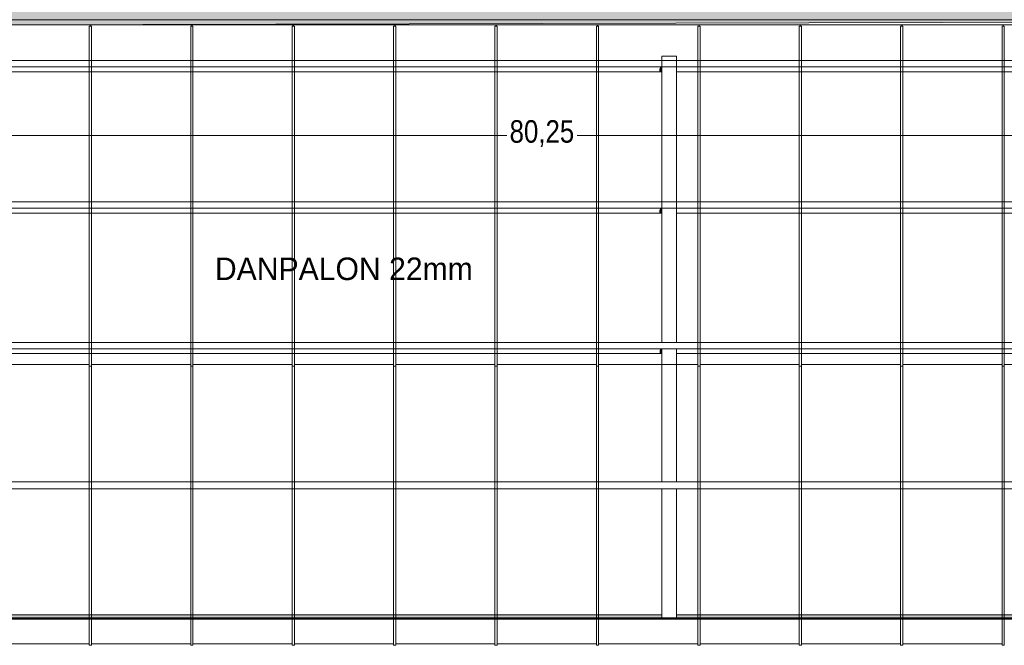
# Model space of a CAD drawing. Header units: millimetres. Extents: x 52659 to 1698020, y -10054 to 104697.
# Tile 294 of 363: x 302963 to 311700, y 20677 to 26229. Entities that reach past the tile are written whole.
import ezdxf

# ---------------------------------------------------------------- set-up
doc = ezdxf.new("R2010")
doc.units = ezdxf.units.MM
doc.header["$MEASUREMENT"] = 0
for name, color, linetype in [('02-06 Poutre.Construction', 7, 'Continuous'), ('05-02 Cotation 200ème 100ème.Cotations', 7, 'Continuous'), ('06-02 Texte 200ème 100ème.Texte', 7, 'Continuous'), ('08-01 hachures', 7, 'Continuous'), ('A-ROOF-____-OTLN.Modèle IFC', 7, 'Continuous'), ('S-BEAM-____-OTLN.Modèle IFC', 7, 'Continuous')]:
    doc.layers.add(name, color=color, linetype=linetype)
doc.styles.add('STYLE_GENERE_2', font='txt')
doc.styles.add('STYLE_GENERE_3', font='ARIALN.TTF')
doc.dimstyles.new('STYLE_GENERE__5', dxfattribs={"dimtxt": 200, "dimasz": 95, "dimexe": 0.18, "dimexo": 100, "dimgap": 0, "dimtad": 0, "dimtih": 1, "dimtoh": 1, "dimlfac": 0.001, "dimzin": 0, "dimdsep": 46, "dimtxsty": 'STYLE_GENERE_3', "dimblk": 'ARROWHEAD_6', "dimblk1": 'ARROWHEAD_6', "dimblk2": 'ARROWHEAD_6', "dimcen": 0.09, "dimclrd": 7, "dimclre": 7, "dimclrt": 7, "dimazin": 0, "dimtfac": 1, "dimtdec": 4, "dimtmove": 0, "dimatfit": 3, "dimfxl": 1, "dimtolj": 1, "dimtzin": 0, "dimarcsym": 0})

# ---------------------------------------------------------------- blocks, each defined once
blk = doc.blocks.new('*D844', base_point=(261781.6, 40089))
at = {"layer": '05-02 Cotation 200ème 100ème.Cotations', "color": 7, "linetype": 'Continuous', "lineweight": 13, "transparency": 16777216}
for p, q in [((267471.6, 25106.5), (267471.6, 25294)), ((347724.3, 25106.5), (347724.3, 25294)), ((267471.6, 25200.2), (307285.1, 25200.2)), ((307910.8, 25200.2), (347724.3, 25200.2)), ((347724.3, 25200.2), (347799.3, 25200.2))]:
    blk.add_line(p, q, dxfattribs=at)
at = {"layer": '05-02 Cotation 200ème 100ème.Cotations', "color": 7, "linetype": 'Continuous', "lineweight": 25, "transparency": 16777216}
for p, q in [((267521.6, 25250.2), (267421.6, 25150.2)), ((347674.3, 25150.2), (347774.3, 25250.2))]:
    blk.add_line(p, q, dxfattribs=at)
at = {"layer": '05-02 Cotation 200ème 100ème.Cotations', "color": 7, "lineweight": 9, "transparency": 16777216, "insert": (307309.9, 25100.2), "char_height": 200, "attachment_point": 7, "style": 'STYLE_GENERE_3'}
blk.add_mtext('\\A1;80,25', dxfattribs=at)
blk = doc.blocks.new('ARROWHEAD_6')
at = {"color": 0, "linetype": 'Continuous', "lineweight": 0}
for p, q in [((0, 0), (-1, 0)), ((-0.5, -0.5), (0.5, 0.5))]:
    blk.add_line(p, q, dxfattribs=at)

msp = doc.modelspace()

# ---------------------------------------------------------------- hatches: boundary and pattern name
at = {"layer": '02-06 Poutre.Construction', "linetype": 'Continuous', "lineweight": 0, "true_color": 0xbfbfbf}
for points in [[(303576.347, 23168.223), (303579.78, 23168.223), (303579.78, 26171.975), (303589.78, 26171.975), (303589.78, 26184.777), (303576.345, 26184.777), (303576.345, 23168.582)], [(303589.78, 26171.975), (303598.593, 26171.975), (303596.406, 26184.777), (303589.78, 26184.777)], [(304476.347, 23168.223), (304479.78, 23168.223), (304479.78, 26171.975), (304489.78, 26171.975), (304489.78, 26184.777), (304476.345, 26184.777), (304476.345, 23168.582)], [(304489.78, 26171.975), (304498.593, 26171.975), (304496.406, 26184.777), (304489.78, 26184.777)], [(305376.347, 23168.223), (305379.78, 23168.223), (305379.78, 26171.975), (305389.78, 26171.975), (305389.78, 26184.777), (305376.345, 26184.777), (305376.345, 23168.582)], [(305389.78, 26171.975), (305398.593, 26171.975), (305396.406, 26184.777), (305389.78, 26184.777)], [(306276.347, 23168.223), (306279.78, 23168.223), (306279.78, 26171.975), (306289.78, 26171.975), (306289.78, 26184.777), (306276.345, 26184.777), (306276.345, 23168.582)], [(306289.78, 26171.975), (306298.593, 26171.975), (306296.406, 26184.777), (306289.78, 26184.777)], [(307176.347, 23168.223), (307179.78, 23168.223), (307179.78, 26171.975), (307189.78, 26171.975), (307189.78, 26184.777), (307176.345, 26184.777), (307176.345, 23168.582)], [(307189.78, 26184.777), (307189.78, 26171.975), (307198.593, 26171.975), (307196.406, 26184.777)], [(308076.347, 23168.223), (308079.78, 23168.223), (308079.78, 26171.975), (308089.78, 26171.975), (308089.78, 26184.777), (308076.345, 26184.777), (308076.345, 23168.582)], [(308089.78, 26171.975), (308098.593, 26171.975), (308096.406, 26184.777), (308089.78, 26184.777)], [(308976.347, 23168.223), (308979.78, 23168.223), (308979.78, 26171.975), (308989.78, 26171.975), (308989.78, 26184.777), (308976.345, 26184.777), (308976.345, 23168.582)], [(308989.78, 26184.777), (308989.78, 26171.975), (308998.593, 26171.975), (308996.406, 26184.777)], [(309876.347, 23168.223), (309879.78, 23168.223), (309879.78, 26171.975), (309889.78, 26171.975), (309889.78, 26184.777), (309876.345, 26184.777), (309876.345, 23168.582)], [(309889.78, 26171.975), (309898.593, 26171.975), (309896.406, 26184.777), (309889.78, 26184.777)], [(310776.347, 23168.223), (310779.78, 23168.223), (310779.78, 26171.975), (310789.78, 26171.975), (310789.78, 26184.777), (310776.345, 26184.777), (310776.345, 23168.582)], [(310789.78, 26171.975), (310798.593, 26171.975), (310796.406, 26184.777), (310789.78, 26184.777)], [(311676.347, 23168.223), (311679.78, 23168.223), (311679.78, 26171.975), (311689.78, 26171.975), (311689.78, 26184.777), (311676.345, 26184.777), (311676.345, 23168.582)], [(311689.78, 26171.975), (311698.593, 26171.975), (311696.406, 26184.777), (311689.78, 26184.777)], [(303576.349, 23016.643), (303579.78, 23016.643), (303579.78, 23168.223), (303576.347, 23168.223), (303576.347, 23016.995)], [(304476.349, 23016.643), (304479.78, 23016.643), (304479.78, 23168.223), (304476.347, 23168.223), (304476.347, 23016.995)], [(305376.347, 23016.995), (305376.349, 23016.643), (305379.78, 23016.643), (305379.78, 23168.223), (305376.347, 23168.223)], [(306276.349, 23016.643), (306279.78, 23016.643), (306279.78, 23168.223), (306276.347, 23168.223), (306276.347, 23016.995)], [(307176.349, 23016.643), (307179.78, 23016.643), (307179.78, 23168.223), (307176.347, 23168.223), (307176.347, 23016.995)], [(308076.349, 23016.643), (308079.78, 23016.643), (308079.78, 23168.223), (308076.347, 23168.223), (308076.347, 23016.995)], [(308976.347, 23016.995), (308976.349, 23016.643), (308979.78, 23016.643), (308979.78, 23168.223), (308976.347, 23168.223)], [(309876.349, 23016.643), (309879.78, 23016.643), (309879.78, 23168.223), (309876.347, 23168.223), (309876.347, 23016.995)], [(310776.349, 23016.643), (310779.78, 23016.643), (310779.78, 23168.223), (310776.347, 23168.223), (310776.347, 23016.995)], [(311676.349, 23016.643), (311679.78, 23016.643), (311679.78, 23168.223), (311676.347, 23168.223), (311676.347, 23016.995)], [(303576.351, 22863.144), (303579.78, 22863.144), (303579.78, 23016.643), (303576.349, 23016.643), (303576.349, 22863.487)], [(304476.351, 22863.144), (304479.78, 22863.144), (304479.78, 23016.643), (304476.349, 23016.643), (304476.349, 22863.487)], [(305376.349, 22863.487), (305376.351, 22863.144), (305379.78, 22863.144), (305379.78, 23016.643), (305376.349, 23016.643)], [(306276.351, 22863.144), (306279.78, 22863.144), (306279.78, 23016.643), (306276.349, 23016.643), (306276.349, 22863.487)], [(307176.351, 22863.144), (307179.78, 22863.144), (307179.78, 23016.643), (307176.349, 23016.643), (307176.349, 22863.487)], [(308076.351, 22863.144), (308079.78, 22863.144), (308079.78, 23016.643), (308076.349, 23016.643), (308076.349, 22863.487)], [(308976.349, 22863.487), (308976.351, 22863.144), (308979.78, 22863.144), (308979.78, 23016.643), (308976.349, 23016.643)], [(309876.351, 22863.144), (309879.78, 22863.144), (309879.78, 23016.643), (309876.349, 23016.643), (309876.349, 22863.487)], [(310776.351, 22863.144), (310779.78, 22863.144), (310779.78, 23016.643), (310776.349, 23016.643), (310776.349, 22863.487)], [(311676.351, 22863.144), (311679.78, 22863.144), (311679.78, 23016.643), (311676.349, 23016.643), (311676.349, 22863.487)], [(303576.351, 22708.37), (303576.353, 22708.037), (303579.78, 22708.037), (303579.78, 22854.271), (303579.78, 22863.144), (303576.351, 22863.144)], [(304476.351, 22708.37), (304476.353, 22708.037), (304479.78, 22708.037), (304479.78, 22854.271), (304479.78, 22863.144), (304476.351, 22863.144)], [(305376.351, 22708.37), (305376.353, 22708.037), (305379.78, 22708.037), (305379.78, 22854.271), (305379.78, 22863.144), (305376.351, 22863.144)], [(306276.351, 22708.37), (306276.353, 22708.037), (306279.78, 22708.037), (306279.78, 22854.271), (306279.78, 22863.144), (306276.351, 22863.144)], [(307176.351, 22708.37), (307176.353, 22708.037), (307179.78, 22708.037), (307179.78, 22854.271), (307179.78, 22863.144), (307176.351, 22863.144)], [(308076.351, 22708.37), (308076.353, 22708.037), (308079.78, 22708.037), (308079.78, 22854.271), (308079.78, 22863.144), (308076.351, 22863.144)], [(308976.351, 22708.37), (308976.353, 22708.037), (308979.78, 22708.037), (308979.78, 22854.271), (308979.78, 22863.144), (308976.351, 22863.144)], [(309876.351, 22708.37), (309876.353, 22708.037), (309879.78, 22708.037), (309879.78, 22854.271), (309879.78, 22863.144), (309876.351, 22863.144)], [(310776.351, 22708.37), (310776.353, 22708.037), (310779.78, 22708.037), (310779.78, 22854.271), (310779.78, 22863.144), (310776.351, 22863.144)], [(311676.351, 22708.37), (311676.353, 22708.037), (311679.78, 22708.037), (311679.78, 22854.271), (311679.78, 22863.144), (311676.351, 22863.144)], [(303576.353, 22551.958), (303576.355, 22551.633), (303579.78, 22551.633), (303579.78, 22708.037), (303576.353, 22708.037)], [(304476.353, 22551.958), (304476.355, 22551.633), (304479.78, 22551.633), (304479.78, 22708.037), (304476.353, 22708.037)], [(305376.353, 22551.958), (305376.355, 22551.633), (305379.78, 22551.633), (305379.78, 22708.037), (305376.353, 22708.037)], [(306276.353, 22551.958), (306276.355, 22551.633), (306279.78, 22551.633), (306279.78, 22708.037), (306276.353, 22708.037)], [(307176.353, 22551.958), (307176.355, 22551.633), (307179.78, 22551.633), (307179.78, 22708.037), (307176.353, 22708.037)], [(308076.353, 22551.958), (308076.355, 22551.633), (308079.78, 22551.633), (308079.78, 22708.037), (308076.353, 22708.037)], [(308976.353, 22551.958), (308976.355, 22551.633), (308979.78, 22551.633), (308979.78, 22708.037), (308976.353, 22708.037)], [(309876.353, 22551.958), (309876.355, 22551.633), (309879.78, 22551.633), (309879.78, 22708.037), (309876.353, 22708.037)], [(310776.353, 22551.958), (310776.355, 22551.633), (310779.78, 22551.633), (310779.78, 22708.037), (310776.353, 22708.037)], [(311676.353, 22551.958), (311676.355, 22551.633), (311679.78, 22551.633), (311679.78, 22708.037), (311676.353, 22708.037)], [(303576.357, 22394.249), (303579.78, 22394.249), (303579.78, 22551.633), (303576.355, 22551.633), (303576.355, 22394.567)], [(304476.355, 22394.567), (304476.357, 22394.249), (304479.78, 22394.249), (304479.78, 22551.633), (304476.355, 22551.633)], [(305376.355, 22394.567), (305376.357, 22394.249), (305379.78, 22394.249), (305379.78, 22551.633), (305376.355, 22551.633)], [(306276.357, 22394.249), (306279.78, 22394.249), (306279.78, 22551.633), (306276.355, 22551.633), (306276.355, 22394.567)], [(307176.357, 22394.249), (307179.78, 22394.249), (307179.78, 22551.633), (307176.355, 22551.633), (307176.355, 22394.567)], [(308076.357, 22394.249), (308079.78, 22394.249), (308079.78, 22551.633), (308076.355, 22551.633), (308076.355, 22394.567)], [(308976.355, 22394.567), (308976.357, 22394.249), (308979.78, 22394.249), (308979.78, 22551.633), (308976.355, 22551.633)], [(309876.357, 22394.249), (309879.78, 22394.249), (309879.78, 22551.633), (309876.355, 22551.633), (309876.355, 22394.567)], [(310776.357, 22394.249), (310779.78, 22394.249), (310779.78, 22551.633), (310776.355, 22551.633), (310776.355, 22394.567)], [(311676.357, 22394.249), (311679.78, 22394.249), (311679.78, 22551.633), (311676.355, 22551.633), (311676.355, 22394.567)], [(303576.357, 22236.514), (303576.359, 22236.203), (303579.78, 22236.203), (303579.78, 22394.249), (303576.357, 22394.249)], [(304476.357, 22236.514), (304476.359, 22236.203), (304479.78, 22236.203), (304479.78, 22394.249), (304476.357, 22394.249)], [(305376.357, 22236.514), (305376.359, 22236.203), (305379.78, 22236.203), (305379.78, 22394.249), (305376.357, 22394.249)], [(306276.357, 22236.514), (306276.359, 22236.203), (306279.78, 22236.203), (306279.78, 22394.249), (306276.357, 22394.249)], [(307176.357, 22236.514), (307176.359, 22236.203), (307179.78, 22236.203), (307179.78, 22394.249), (307176.357, 22394.249)], [(308076.357, 22236.514), (308076.359, 22236.203), (308079.78, 22236.203), (308079.78, 22394.249), (308076.357, 22394.249)], [(308976.357, 22236.514), (308976.359, 22236.203), (308979.78, 22236.203), (308979.78, 22394.249), (308976.357, 22394.249)], [(309876.357, 22236.514), (309876.359, 22236.203), (309879.78, 22236.203), (309879.78, 22394.249), (309876.357, 22394.249)], [(310776.357, 22236.514), (310776.359, 22236.203), (310779.78, 22236.203), (310779.78, 22394.249), (310776.357, 22394.249)], [(311676.357, 22236.514), (311676.359, 22236.203), (311679.78, 22236.203), (311679.78, 22394.249), (311676.357, 22394.249)], [(303576.359, 22078.118), (303576.361, 22077.814), (303579.78, 22077.814), (303579.78, 22236.203), (303576.359, 22236.203)], [(304476.359, 22078.118), (304476.361, 22077.814), (304479.78, 22077.814), (304479.78, 22236.203), (304476.359, 22236.203)], [(305376.359, 22078.118), (305376.361, 22077.814), (305379.78, 22077.814), (305379.78, 22236.203), (305376.359, 22236.203)], [(306276.359, 22078.118), (306276.361, 22077.814), (306279.78, 22077.814), (306279.78, 22236.203), (306276.359, 22236.203)], [(307176.359, 22078.118), (307176.361, 22077.814), (307179.78, 22077.814), (307179.78, 22236.203), (307176.359, 22236.203)], [(308076.359, 22078.118), (308076.361, 22077.814), (308079.78, 22077.814), (308079.78, 22236.203), (308076.359, 22236.203)], [(308976.359, 22078.118), (308976.361, 22077.814), (308979.78, 22077.814), (308979.78, 22236.203), (308976.359, 22236.203)], [(309876.359, 22078.118), (309876.361, 22077.814), (309879.78, 22077.814), (309879.78, 22236.203), (309876.359, 22236.203)], [(310776.359, 22078.118), (310776.361, 22077.814), (310779.78, 22077.814), (310779.78, 22236.203), (310776.359, 22236.203)], [(311676.359, 22078.118), (311676.361, 22077.814), (311679.78, 22077.814), (311679.78, 22236.203), (311676.359, 22236.203)], [(303576.361, 21919.698), (303576.363, 21919.401), (303579.78, 21919.401), (303579.78, 22077.814), (303576.361, 22077.814)], [(304476.361, 21919.698), (304476.363, 21919.401), (304479.78, 21919.401), (304479.78, 22077.814), (304476.361, 22077.814)], [(305376.361, 21919.698), (305376.363, 21919.401), (305379.78, 21919.401), (305379.78, 22077.814), (305376.361, 22077.814)], [(306276.361, 21919.698), (306276.363, 21919.401), (306279.78, 21919.401), (306279.78, 22077.814), (306276.361, 22077.814)], [(307176.361, 21919.698), (307176.363, 21919.401), (307179.78, 21919.401), (307179.78, 22077.814), (307176.361, 22077.814)], [(308076.361, 21919.698), (308076.363, 21919.401), (308079.78, 21919.401), (308079.78, 22077.814), (308076.361, 22077.814)], [(308976.361, 21919.698), (308976.363, 21919.401), (308979.78, 21919.401), (308979.78, 22077.814), (308976.361, 22077.814)], [(309876.361, 21919.698), (309876.363, 21919.401), (309879.78, 21919.401), (309879.78, 22077.814), (309876.361, 22077.814)], [(310776.361, 21919.698), (310776.363, 21919.401), (310779.78, 21919.401), (310779.78, 22077.814), (310776.361, 22077.814)], [(311676.361, 21919.698), (311676.363, 21919.401), (311679.78, 21919.401), (311679.78, 22077.814), (311676.361, 22077.814)], [(303576.363, 21761.575), (303576.364, 21761.285), (303579.78, 21761.285), (303579.78, 21919.401), (303576.363, 21919.401)], [(304476.363, 21761.575), (304476.364, 21761.285), (304479.78, 21761.285), (304479.78, 21919.401), (304476.363, 21919.401)], [(305376.363, 21761.575), (305376.364, 21761.285), (305379.78, 21761.285), (305379.78, 21919.401), (305376.363, 21919.401)], [(306276.363, 21761.575), (306276.364, 21761.285), (306279.78, 21761.285), (306279.78, 21919.401), (306276.363, 21919.401)], [(307176.363, 21761.575), (307176.364, 21761.285), (307179.78, 21761.285), (307179.78, 21919.401), (307176.363, 21919.401)], [(308076.363, 21761.575), (308076.364, 21761.285), (308079.78, 21761.285), (308079.78, 21919.401), (308076.363, 21919.401)], [(308976.363, 21761.575), (308976.364, 21761.285), (308979.78, 21761.285), (308979.78, 21919.401), (308976.363, 21919.401)], [(309876.363, 21761.575), (309876.364, 21761.285), (309879.78, 21761.285), (309879.78, 21919.401), (309876.363, 21919.401)], [(310776.363, 21761.575), (310776.364, 21761.285), (310779.78, 21761.285), (310779.78, 21919.401), (310776.363, 21919.401)], [(311676.363, 21761.575), (311676.364, 21761.285), (311679.78, 21761.285), (311679.78, 21919.401), (311676.363, 21919.401)], [(303576.364, 21604.068), (303576.366, 21603.784), (303579.78, 21603.784), (303579.78, 21761.285), (303576.364, 21761.285)], [(304476.366, 21603.784), (304479.78, 21603.784), (304479.78, 21761.285), (304476.364, 21761.285), (304476.364, 21604.068)], [(305376.364, 21604.068), (305376.366, 21603.784), (305379.78, 21603.784), (305379.78, 21761.285), (305376.364, 21761.285)], [(306276.364, 21604.068), (306276.366, 21603.784), (306279.78, 21603.784), (306279.78, 21761.285), (306276.364, 21761.285)], [(307176.366, 21603.784), (307179.78, 21603.784), (307179.78, 21761.285), (307176.364, 21761.285), (307176.364, 21604.068)], [(308076.364, 21604.068), (308076.366, 21603.784), (308079.78, 21603.784), (308079.78, 21761.285), (308076.364, 21761.285)], [(308976.364, 21604.068), (308976.366, 21603.784), (308979.78, 21603.784), (308979.78, 21761.285), (308976.364, 21761.285)], [(309876.366, 21603.784), (309879.78, 21603.784), (309879.78, 21761.285), (309876.364, 21761.285), (309876.364, 21604.068)], [(310776.366, 21603.784), (310779.78, 21603.784), (310779.78, 21761.285), (310776.364, 21761.285), (310776.364, 21604.068)], [(311676.366, 21603.784), (311679.78, 21603.784), (311679.78, 21761.285), (311676.364, 21761.285), (311676.364, 21604.068)], [(303576.366, 21447.494), (303576.367, 21447.216), (303579.78, 21447.216), (303579.78, 21603.784), (303576.366, 21603.784)], [(304476.366, 21447.494), (304476.367, 21447.216), (304479.78, 21447.216), (304479.78, 21603.784), (304476.366, 21603.784)], [(305376.366, 21447.494), (305376.367, 21447.216), (305379.78, 21447.216), (305379.78, 21603.784), (305376.366, 21603.784)], [(306276.366, 21447.494), (306276.367, 21447.216), (306279.78, 21447.216), (306279.78, 21603.784), (306276.366, 21603.784)], [(307176.366, 21447.494), (307176.367, 21447.216), (307179.78, 21447.216), (307179.78, 21603.784), (307176.366, 21603.784)], [(308076.366, 21447.494), (308076.367, 21447.216), (308079.78, 21447.216), (308079.78, 21603.784), (308076.366, 21603.784)], [(308976.366, 21447.494), (308976.367, 21447.216), (308979.78, 21447.216), (308979.78, 21603.784), (308976.366, 21603.784)], [(309876.366, 21447.494), (309876.367, 21447.216), (309879.78, 21447.216), (309879.78, 21603.784), (309876.366, 21603.784)], [(310776.366, 21447.494), (310776.367, 21447.216), (310779.78, 21447.216), (310779.78, 21603.784), (310776.366, 21603.784)], [(311676.366, 21447.494), (311676.367, 21447.216), (311679.78, 21447.216), (311679.78, 21603.784), (311676.366, 21603.784)], [(303576.367, 21292.17), (303576.369, 21291.897), (303579.78, 21291.897), (303579.78, 21447.216), (303576.367, 21447.216)], [(304476.367, 21292.17), (304476.369, 21291.897), (304479.78, 21291.897), (304479.78, 21447.216), (304476.367, 21447.216)], [(305376.367, 21292.17), (305376.369, 21291.897), (305379.78, 21291.897), (305379.78, 21447.216), (305376.367, 21447.216)], [(306276.367, 21292.17), (306276.369, 21291.897), (306279.78, 21291.897), (306279.78, 21447.216), (306276.367, 21447.216)], [(307176.367, 21292.17), (307176.369, 21291.897), (307179.78, 21291.897), (307179.78, 21447.216), (307176.367, 21447.216)], [(308076.367, 21292.17), (308076.369, 21291.897), (308079.78, 21291.897), (308079.78, 21447.216), (308076.367, 21447.216)], [(308976.367, 21292.17), (308976.369, 21291.897), (308979.78, 21291.897), (308979.78, 21447.216), (308976.367, 21447.216)], [(309876.367, 21292.17), (309876.369, 21291.897), (309879.78, 21291.897), (309879.78, 21447.216), (309876.367, 21447.216)], [(310776.367, 21292.17), (310776.369, 21291.897), (310779.78, 21291.897), (310779.78, 21447.216), (310776.367, 21447.216)], [(311676.367, 21292.17), (311676.369, 21291.897), (311679.78, 21291.897), (311679.78, 21447.216), (311676.367, 21447.216)], [(303576.369, 21138.409), (303576.37, 21138.142), (303579.78, 21138.142), (303579.78, 21291.897), (303576.369, 21291.897)], [(304476.369, 21138.409), (304476.37, 21138.142), (304479.78, 21138.142), (304479.78, 21291.897), (304476.369, 21291.897)], [(305376.369, 21138.409), (305376.37, 21138.142), (305379.78, 21138.142), (305379.78, 21291.897), (305376.369, 21291.897)], [(306276.369, 21138.409), (306276.37, 21138.142), (306279.78, 21138.142), (306279.78, 21291.897), (306276.369, 21291.897)], [(307176.369, 21138.409), (307176.37, 21138.142), (307179.78, 21138.142), (307179.78, 21291.897), (307176.369, 21291.897)], [(308076.369, 21138.409), (308076.37, 21138.142), (308079.78, 21138.142), (308079.78, 21291.897), (308076.369, 21291.897)], [(308976.369, 21138.409), (308976.37, 21138.142), (308979.78, 21138.142), (308979.78, 21291.897), (308976.369, 21291.897)], [(309876.369, 21138.409), (309876.37, 21138.142), (309879.78, 21138.142), (309879.78, 21291.897), (309876.369, 21291.897)], [(310776.369, 21138.409), (310776.37, 21138.142), (310779.78, 21138.142), (310779.78, 21291.897), (310776.369, 21291.897)], [(311676.369, 21138.409), (311676.37, 21138.142), (311679.78, 21138.142), (311679.78, 21291.897), (311676.369, 21291.897)], [(303576.37, 20986.522), (303576.372, 20986.26), (303579.78, 20986.26), (303579.78, 21138.142), (303576.37, 21138.142)], [(304476.37, 20986.522), (304476.372, 20986.26), (304479.78, 20986.26), (304479.78, 21138.142), (304476.37, 21138.142)], [(305376.37, 20986.522), (305376.372, 20986.26), (305379.78, 20986.26), (305379.78, 21138.142), (305376.37, 21138.142)], [(306276.37, 20986.522), (306276.372, 20986.26), (306279.78, 20986.26), (306279.78, 21138.142), (306276.37, 21138.142)], [(307176.37, 20986.522), (307176.372, 20986.26), (307179.78, 20986.26), (307179.78, 21138.142), (307176.37, 21138.142)], [(308076.37, 20986.522), (308076.372, 20986.26), (308079.78, 20986.26), (308079.78, 21138.142), (308076.37, 21138.142)], [(308976.37, 20986.522), (308976.372, 20986.26), (308979.78, 20986.26), (308979.78, 21138.142), (308976.37, 21138.142)], [(309876.37, 20986.522), (309876.372, 20986.26), (309879.78, 20986.26), (309879.78, 21138.142), (309876.37, 21138.142)], [(310776.37, 20986.522), (310776.372, 20986.26), (310779.78, 20986.26), (310779.78, 21138.142), (310776.37, 21138.142)], [(311676.37, 20986.522), (311676.372, 20986.26), (311679.78, 20986.26), (311679.78, 21138.142), (311676.37, 21138.142)], [(303576.372, 20836.815), (303576.373, 20836.558), (303579.78, 20836.558), (303579.78, 20986.26), (303576.372, 20986.26)], [(304476.372, 20836.815), (304476.373, 20836.558), (304479.78, 20836.558), (304479.78, 20986.26), (304476.372, 20986.26)], [(305376.372, 20836.815), (305376.373, 20836.558), (305379.78, 20836.558), (305379.78, 20986.26), (305376.372, 20986.26)], [(306276.372, 20836.815), (306276.373, 20836.558), (306279.78, 20836.558), (306279.78, 20986.26), (306276.372, 20986.26)], [(307176.372, 20836.815), (307176.373, 20836.558), (307179.78, 20836.558), (307179.78, 20986.26), (307176.372, 20986.26)], [(308076.372, 20836.815), (308076.373, 20836.558), (308079.78, 20836.558), (308079.78, 20986.26), (308076.372, 20986.26)], [(308976.372, 20836.815), (308976.373, 20836.558), (308979.78, 20836.558), (308979.78, 20986.26), (308976.372, 20986.26)], [(309876.372, 20836.815), (309876.373, 20836.558), (309879.78, 20836.558), (309879.78, 20986.26), (309876.372, 20986.26)], [(310776.372, 20836.815), (310776.373, 20836.558), (310779.78, 20836.558), (310779.78, 20986.26), (310776.372, 20986.26)], [(311676.372, 20836.815), (311676.373, 20836.558), (311679.78, 20836.558), (311679.78, 20986.26), (311676.372, 20986.26)], [(303576.373, 20836.558), (303576.373, 20689.589), (303579.78, 20689.339), (303579.78, 20836.558)], [(304476.373, 20836.558), (304476.373, 20689.589), (304479.78, 20689.339), (304479.78, 20836.558)], [(305376.373, 20689.589), (305379.78, 20689.339), (305379.78, 20836.558), (305376.373, 20836.558)], [(306276.373, 20836.558), (306276.373, 20689.589), (306279.78, 20689.339), (306279.78, 20836.558)], [(307176.373, 20836.558), (307176.373, 20689.589), (307179.78, 20689.339), (307179.78, 20836.558)], [(308076.373, 20836.558), (308076.373, 20689.589), (308079.78, 20689.339), (308079.78, 20836.558)], [(308976.373, 20836.558), (308976.373, 20689.589), (308979.78, 20689.339), (308979.78, 20836.558)], [(309876.373, 20836.558), (309876.373, 20689.589), (309879.78, 20689.339), (309879.78, 20836.558)], [(310776.373, 20836.558), (310776.373, 20689.589), (310779.78, 20689.339), (310779.78, 20836.558)], [(311676.373, 20836.558), (311676.373, 20689.589), (311679.78, 20689.339), (311679.78, 20836.558)]]:
    msp.add_hatch(color=9, dxfattribs=at).paths.add_polyline_path(points)
at = {"layer": '08-01 hachures', "linetype": 'Continuous', "lineweight": 0, "true_color": 0x5d5d5d}
h = msp.add_hatch(dxfattribs=at)
h.set_pattern_fill('CROSS_225_29_0002', color=251, style=0, pattern_type=2)
h.set_pattern_definition([(360, (261781.56, 40089.01), (127, 127), [63.5, -190.5]), (89.99998, (261813.31, 40057.26), (-126.99996, 127.00004), [63.5, -190.5])])
h.paths.add_polyline_path([(302862.313, 39808.256), (302871.556, 26184.777), (320606.616, 26229.221), (320616.616, 33248.917), (326696.374, 33248.917), (326696.374, 34331.101), (325196.616, 34331.101), (325196.616, 35666.686), (326696.316, 35666.686), (326696.616, 39799.012), (320352.875, 39799.012)])
h.paths.add_polyline_path([(310915.317, 32856.94), (309565.317, 32856.94), (309565.317, 34192.524), (310915.317, 34192.524)], flags=0)
h.paths.add_polyline_path([(312493.363, 32856.94), (312493.363, 34241.99), (313893.363, 34241.99), (313893.363, 32856.94)], flags=0)
h.paths.add_polyline_path([(314245.227, 30827.306), (313380.12, 30827.306), (313380.12, 31701.424), (314245.227, 31701.424)], flags=0)
h.paths.add_polyline_path([(315615.317, 32856.94), (315615.317, 34192.524), (316965.317, 34192.524), (316965.317, 32856.94)], flags=0)
h.paths.add_polyline_path([(318540.546, 34241.99), (319940.546, 34241.99), (319940.546, 32856.94), (318540.546, 32856.94)], flags=0)
at = {"layer": 'S-BEAM-____-OTLN.Modèle IFC', "linetype": 'Continuous', "lineweight": 0, "true_color": 0xbfbfbf}
for points in [[(308659.741, 25866.222), (308659.741, 25866.188), (308789.741, 25866.188), (308789.741, 25866.222)], [(308639.217, 25791.859), (308659.741, 25791.859), (308659.741, 25806.202), (308646.359, 25806.202)], [(308639.217, 25768.221), (308659.741, 25768.221), (308659.741, 25791.859), (308639.217, 25791.859)], [(308658.129, 25806.202), (308659.741, 25806.202), (308659.741, 25809.44)], [(308637.596, 25764.965), (308659.741, 25764.965), (308659.741, 25768.221), (308639.217, 25768.221)], [(308639.217, 24538.916), (308659.741, 24538.916), (308659.741, 24553.259), (308646.359, 24553.259)], [(308658.129, 24553.259), (308659.741, 24553.259), (308659.741, 24556.497)], [(308659.741, 24613.246), (308789.741, 24613.246), (308789.741, 24613.279), (308659.741, 24613.279)], [(308637.596, 24512.022), (308659.741, 24512.022), (308659.741, 24515.278), (308639.217, 24515.278)], [(308639.217, 24515.278), (308659.741, 24515.278), (308659.741, 24538.916), (308639.217, 24538.916)], [(308638.729, 23265.693), (308659.741, 23265.693), (308659.741, 23268.833), (308640.286, 23268.833)], [(308640.173, 23292.568), (308659.741, 23292.568), (308659.741, 23305.473), (308646.571, 23305.473)], [(308640.286, 23268.833), (308659.741, 23268.833), (308659.741, 23292.568), (308640.173, 23292.568)], [(308659.741, 23308.07), (308658.453, 23305.473), (308659.741, 23305.473)], [(308659.741, 22127.498), (308789.741, 22127.498), (308789.741, 22128), (308659.741, 22128)], [(267621.556, 20920.959), (267621.556, 20910.758), (348905.915, 20910.758), (348905.915, 20911.152), (267939.741, 20911.152), (267939.741, 20919.339), (267874.741, 20919.339), (267874.741, 20920.959)], [(267621.556, 20907.834), (348905.915, 20907.834), (348905.915, 20910.758), (267621.556, 20910.758)], [(302773.491, 20947.79), (302773.491, 20944.866), (308659.741, 20944.866), (308659.741, 20947.79)], [(302773.491, 20920.959), (308659.741, 20920.959), (308659.741, 20944.866), (302773.491, 20944.866)], [(308659.741, 20920.959), (302773.491, 20920.959), (302773.491, 20919.339), (308659.741, 20919.339)], [(308789.741, 20944.866), (314659.741, 20944.866), (314659.741, 20947.79), (308789.741, 20947.79)], [(308789.741, 20920.959), (314659.741, 20920.959), (314659.741, 20944.866), (308789.741, 20944.866)], [(308789.741, 20920.959), (308789.741, 20919.339), (314659.741, 20919.339), (314659.741, 20920.959)]]:
    msp.add_hatch(color=9, dxfattribs=at).paths.add_polyline_path(points)

# ---------------------------------------------------------------- linework, layer by layer
at = {"layer": '02-06 Poutre.Construction', "color": 7, "linetype": 'Continuous', "lineweight": 9}
for p, q in [((302689.78, 26184.777), (303589.78, 26184.777)), ((303579.78, 26171.975), (303599.78, 26171.975)), ((303579.78, 26171.975), (303579.78, 23155.422)), ((303589.78, 26184.777), (304489.78, 26184.777)), ((303599.78, 26171.975), (303599.78, 23155.422)), ((304479.78, 26171.975), (304499.78, 26171.975)), ((304479.78, 26171.975), (304479.78, 23155.422)), ((304489.78, 26184.777), (305389.78, 26184.777)), ((304489.78, 26184.777), (304489.78, 26171.975)), ((304499.78, 26171.975), (304499.78, 23155.422)), ((305379.78, 26171.975), (305399.78, 26171.975)), ((305379.78, 26171.975), (305379.78, 23155.422)), ((305389.78, 26184.777), (306289.78, 26184.777)), ((305389.78, 26184.777), (305389.78, 26171.975)), ((305399.78, 26171.975), (305399.78, 23155.422)), ((306279.78, 26171.975), (306299.78, 26171.975)), ((306279.78, 26171.975), (306279.78, 23155.422)), ((306289.78, 26184.777), (307189.78, 26184.777)), ((306299.78, 26171.975), (306299.78, 23155.422)), ((307179.78, 26171.975), (307199.78, 26171.975)), ((307179.78, 26171.975), (307179.78, 23155.422)), ((307189.78, 26184.777), (308089.78, 26184.777)), ((307189.78, 26184.777), (307189.78, 26171.975)), ((307199.78, 26171.975), (307199.78, 23155.422)), ((308079.78, 26171.975), (308099.78, 26171.975)), ((308079.78, 26171.975), (308079.78, 23155.422)), ((308089.78, 26184.777), (308989.78, 26184.777)), ((308089.78, 26184.777), (308089.78, 26171.975)), ((308099.78, 26171.975), (308099.78, 23155.422)), ((308979.78, 26171.975), (308999.78, 26171.975)), ((308979.78, 26171.975), (308979.78, 23155.422)), ((308989.78, 26184.777), (309889.78, 26184.777)), ((308999.78, 26171.975), (308999.78, 23155.422)), ((309879.78, 26171.975), (309899.78, 26171.975)), ((309879.78, 26171.975), (309879.78, 23155.422)), ((309889.78, 26184.777), (310789.78, 26184.777)), ((309889.78, 26184.777), (309889.78, 26171.975)), ((309899.78, 26171.975), (309899.78, 23155.422)), ((310779.78, 26171.975), (310799.78, 26171.975)), ((310779.78, 26171.975), (310779.78, 23155.422)), ((310789.78, 26184.777), (311689.78, 26184.777)), ((310789.78, 26184.777), (310789.78, 26171.975)), ((310799.78, 26171.975), (310799.78, 23155.422)), ((311679.78, 26171.975), (311699.78, 26171.975)), ((311679.78, 26171.975), (311679.78, 23155.422)), ((311689.78, 26184.777), (312589.78, 26184.777)), ((311699.78, 26171.975), (311699.78, 23155.422)), ((302699.78, 23168.223), (303579.78, 23168.223)), ((303579.78, 23155.422), (303599.78, 23155.422)), ((303579.78, 23155.422), (303579.78, 23003.842)), ((303599.78, 23168.223), (304479.78, 23168.223)), ((303599.78, 23155.422), (303599.78, 23003.842)), ((304479.78, 23155.422), (304499.78, 23155.422)), ((304479.78, 23155.422), (304479.78, 23003.842)), ((304499.78, 23168.223), (305379.78, 23168.223)), ((304499.78, 23155.422), (304499.78, 23003.842)), ((305379.78, 23155.422), (305399.78, 23155.422)), ((305379.78, 23155.422), (305379.78, 23003.842)), ((305399.78, 23168.223), (306279.78, 23168.223)), ((305399.78, 23155.422), (305399.78, 23003.842)), ((306279.78, 23155.422), (306299.78, 23155.422)), ((306279.78, 23155.422), (306279.78, 23003.842)), ((306299.78, 23168.223), (307179.78, 23168.223)), ((306299.78, 23155.422), (306299.78, 23003.842)), ((307179.78, 23155.422), (307199.78, 23155.422)), ((307179.78, 23155.422), (307179.78, 23003.842)), ((307199.78, 23168.223), (308079.78, 23168.223)), ((307199.78, 23155.422), (307199.78, 23003.842)), ((308079.78, 23155.422), (308099.78, 23155.422)), ((308079.78, 23155.422), (308079.78, 23003.842)), ((308099.78, 23168.223), (308979.78, 23168.223)), ((308099.78, 23155.422), (308099.78, 23003.842)), ((308979.78, 23155.422), (308999.78, 23155.422)), ((308979.78, 23155.422), (308979.78, 23003.842)), ((308999.78, 23168.223), (309879.78, 23168.223)), ((308999.78, 23155.422), (308999.78, 23003.842)), ((309879.78, 23155.422), (309899.78, 23155.422)), ((309879.78, 23155.422), (309879.78, 23003.842)), ((309899.78, 23168.223), (310779.78, 23168.223)), ((309899.78, 23155.422), (309899.78, 23003.842)), ((310779.78, 23155.422), (310799.78, 23155.422)), ((310779.78, 23155.422), (310779.78, 23003.842)), ((310799.78, 23168.223), (311679.78, 23168.223)), ((310799.78, 23155.422), (310799.78, 23003.842)), ((311679.78, 23155.422), (311699.78, 23155.422)), ((311679.78, 23155.422), (311679.78, 23003.842)), ((311699.78, 23168.223), (312579.78, 23168.223)), ((311699.78, 23155.422), (311699.78, 23003.842)), ((303579.78, 23003.842), (303579.78, 22850.343)), ((303599.78, 23003.842), (303599.78, 22850.343)), ((304479.78, 23003.842), (304479.78, 22850.343)), ((304499.78, 23003.842), (304499.78, 22850.343)), ((305379.78, 23003.842), (305379.78, 22850.343)), ((305399.78, 23003.842), (305399.78, 22850.343)), ((306279.78, 23003.842), (306279.78, 22850.343)), ((306299.78, 23003.842), (306299.78, 22850.343)), ((307179.78, 23003.842), (307179.78, 22850.343)), ((307199.78, 23003.842), (307199.78, 22850.343)), ((308079.78, 23003.842), (308079.78, 22850.343)), ((308099.78, 23003.842), (308099.78, 22850.343)), ((308979.78, 23003.842), (308979.78, 22850.343)), ((308999.78, 23003.842), (308999.78, 22850.343)), ((309879.78, 23003.842), (309879.78, 22850.343)), ((309899.78, 23003.842), (309899.78, 22850.343)), ((310779.78, 23003.842), (310779.78, 22850.343)), ((310799.78, 23003.842), (310799.78, 22850.343)), ((311679.78, 23003.842), (311679.78, 22850.343)), ((311699.78, 23003.842), (311699.78, 22850.343)), ((303579.78, 22850.343), (303579.78, 22695.235)), ((303599.78, 22850.343), (303599.78, 22695.235)), ((304479.78, 22850.343), (304479.78, 22695.235)), ((304499.78, 22850.343), (304499.78, 22695.235)), ((305379.78, 22850.343), (305379.78, 22695.235)), ((305399.78, 22850.343), (305399.78, 22695.235)), ((306279.78, 22850.343), (306279.78, 22695.235)), ((306299.78, 22850.343), (306299.78, 22695.235)), ((307179.78, 22850.343), (307179.78, 22695.235)), ((307199.78, 22850.343), (307199.78, 22695.235)), ((308079.78, 22850.343), (308079.78, 22695.235)), ((308099.78, 22850.343), (308099.78, 22695.235)), ((308979.78, 22850.343), (308979.78, 22695.235)), ((308999.78, 22850.343), (308999.78, 22695.235)), ((309879.78, 22850.343), (309879.78, 22695.235)), ((309899.78, 22850.343), (309899.78, 22695.235)), ((310779.78, 22850.343), (310779.78, 22695.235)), ((310799.78, 22850.343), (310799.78, 22695.235)), ((311679.78, 22850.343), (311679.78, 22695.235)), ((311699.78, 22850.343), (311699.78, 22695.235)), ((303579.78, 22695.235), (303579.78, 22538.832)), ((303599.78, 22695.235), (303599.78, 22538.832)), ((304479.78, 22695.235), (304479.78, 22538.832)), ((304499.78, 22695.235), (304499.78, 22538.832)), ((305379.78, 22695.235), (305379.78, 22538.832)), ((305399.78, 22695.235), (305399.78, 22538.832)), ((306279.78, 22695.235), (306279.78, 22538.832)), ((306299.78, 22695.235), (306299.78, 22538.832)), ((307179.78, 22695.235), (307179.78, 22538.832)), ((307199.78, 22695.235), (307199.78, 22538.832)), ((308079.78, 22695.235), (308079.78, 22538.832)), ((308099.78, 22695.235), (308099.78, 22538.832)), ((308979.78, 22695.235), (308979.78, 22538.832)), ((308999.78, 22695.235), (308999.78, 22538.832)), ((309879.78, 22695.235), (309879.78, 22538.832)), ((309899.78, 22695.235), (309899.78, 22538.832)), ((310779.78, 22695.235), (310779.78, 22538.832)), ((310799.78, 22695.235), (310799.78, 22538.832)), ((311679.78, 22695.235), (311679.78, 22538.832)), ((311699.78, 22695.235), (311699.78, 22538.832)), ((303579.78, 22538.832), (303579.78, 22381.448)), ((303599.78, 22538.832), (303599.78, 22381.448)), ((304479.78, 22538.832), (304479.78, 22381.448)), ((304499.78, 22538.832), (304499.78, 22381.448)), ((305379.78, 22538.832), (305379.78, 22381.448)), ((305399.78, 22538.832), (305399.78, 22381.448)), ((306279.78, 22538.832), (306279.78, 22381.448)), ((306299.78, 22538.832), (306299.78, 22381.448)), ((307179.78, 22538.832), (307179.78, 22381.448)), ((307199.78, 22538.832), (307199.78, 22381.448)), ((308079.78, 22538.832), (308079.78, 22381.448)), ((308099.78, 22538.832), (308099.78, 22381.448)), ((308979.78, 22538.832), (308979.78, 22381.448)), ((308999.78, 22538.832), (308999.78, 22381.448)), ((309879.78, 22538.832), (309879.78, 22381.448)), ((309899.78, 22538.832), (309899.78, 22381.448)), ((310779.78, 22538.832), (310779.78, 22381.448)), ((310799.78, 22538.832), (310799.78, 22381.448)), ((311679.78, 22538.832), (311679.78, 22381.448)), ((311699.78, 22538.832), (311699.78, 22381.448)), ((303579.78, 22381.448), (303579.78, 22223.402)), ((303599.78, 22381.448), (303599.78, 22223.402)), ((304479.78, 22381.448), (304479.78, 22223.402)), ((304499.78, 22381.448), (304499.78, 22223.402)), ((305379.78, 22381.448), (305379.78, 22223.402)), ((305399.78, 22381.448), (305399.78, 22223.402)), ((306279.78, 22381.448), (306279.78, 22223.402)), ((306299.78, 22381.448), (306299.78, 22223.402)), ((307179.78, 22381.448), (307179.78, 22223.402)), ((307199.78, 22381.448), (307199.78, 22223.402)), ((308079.78, 22381.448), (308079.78, 22223.402)), ((308099.78, 22381.448), (308099.78, 22223.402)), ((308979.78, 22381.448), (308979.78, 22223.402)), ((308999.78, 22381.448), (308999.78, 22223.402)), ((309879.78, 22381.448), (309879.78, 22223.402)), ((309899.78, 22381.448), (309899.78, 22223.402)), ((310779.78, 22381.448), (310779.78, 22223.402)), ((310799.78, 22381.448), (310799.78, 22223.402)), ((311679.78, 22381.448), (311679.78, 22223.402)), ((311699.78, 22381.448), (311699.78, 22223.402)), ((303579.78, 22223.402), (303579.78, 22065.013)), ((303599.78, 22223.402), (303599.78, 22065.013)), ((304479.78, 22223.402), (304479.78, 22065.013)), ((304499.78, 22223.402), (304499.78, 22065.013)), ((305379.78, 22223.402), (305379.78, 22065.013)), ((305399.78, 22223.402), (305399.78, 22065.013)), ((306279.78, 22223.402), (306279.78, 22065.013)), ((306299.78, 22223.402), (306299.78, 22065.013)), ((307179.78, 22223.402), (307179.78, 22065.013)), ((307199.78, 22223.402), (307199.78, 22065.013)), ((308079.78, 22223.402), (308079.78, 22065.013)), ((308099.78, 22223.402), (308099.78, 22065.013)), ((308979.78, 22223.402), (308979.78, 22065.013)), ((308999.78, 22223.402), (308999.78, 22065.013)), ((309879.78, 22223.402), (309879.78, 22065.013)), ((309899.78, 22223.402), (309899.78, 22065.013)), ((310779.78, 22223.402), (310779.78, 22065.013)), ((310799.78, 22223.402), (310799.78, 22065.013)), ((311679.78, 22223.402), (311679.78, 22065.013)), ((311699.78, 22223.402), (311699.78, 22065.013)), ((303579.78, 22065.013), (303579.78, 21906.6)), ((303599.78, 22065.013), (303599.78, 21906.6)), ((304479.78, 22065.013), (304479.78, 21906.6)), ((304499.78, 22065.013), (304499.78, 21906.6)), ((305379.78, 22065.013), (305379.78, 21906.6)), ((305399.78, 22065.013), (305399.78, 21906.6)), ((306279.78, 22065.013), (306279.78, 21906.6)), ((306299.78, 22065.013), (306299.78, 21906.6)), ((307179.78, 22065.013), (307179.78, 21906.6)), ((307199.78, 22065.013), (307199.78, 21906.6)), ((308079.78, 22065.013), (308079.78, 21906.6)), ((308099.78, 22065.013), (308099.78, 21906.6)), ((308979.78, 22065.013), (308979.78, 21906.6)), ((308999.78, 22065.013), (308999.78, 21906.6)), ((309879.78, 22065.013), (309879.78, 21906.6)), ((309899.78, 22065.013), (309899.78, 21906.6)), ((310779.78, 22065.013), (310779.78, 21906.6)), ((310799.78, 22065.013), (310799.78, 21906.6)), ((311679.78, 22065.013), (311679.78, 21906.6)), ((311699.78, 22065.013), (311699.78, 21906.6)), ((303579.78, 21906.6), (303579.78, 21748.483)), ((303599.78, 21906.6), (303599.78, 21748.483)), ((304479.78, 21906.6), (304479.78, 21748.483)), ((304499.78, 21906.6), (304499.78, 21748.483)), ((305379.78, 21906.6), (305379.78, 21748.483)), ((305399.78, 21906.6), (305399.78, 21748.483)), ((306279.78, 21906.6), (306279.78, 21748.483)), ((306299.78, 21906.6), (306299.78, 21748.483)), ((307179.78, 21906.6), (307179.78, 21748.483)), ((307199.78, 21906.6), (307199.78, 21748.483)), ((308079.78, 21906.6), (308079.78, 21748.483)), ((308099.78, 21906.6), (308099.78, 21748.483)), ((308979.78, 21906.6), (308979.78, 21748.483)), ((308999.78, 21906.6), (308999.78, 21748.483)), ((309879.78, 21906.6), (309879.78, 21748.483)), ((309899.78, 21906.6), (309899.78, 21748.483)), ((310779.78, 21906.6), (310779.78, 21748.483)), ((310799.78, 21906.6), (310799.78, 21748.483)), ((311679.78, 21906.6), (311679.78, 21748.483)), ((311699.78, 21906.6), (311699.78, 21748.483)), ((303579.78, 21748.483), (303579.78, 21590.982)), ((303599.78, 21748.483), (303599.78, 21590.982)), ((304479.78, 21748.483), (304479.78, 21590.982)), ((304499.78, 21748.483), (304499.78, 21590.982)), ((305379.78, 21748.483), (305379.78, 21590.982)), ((305399.78, 21748.483), (305399.78, 21590.982)), ((306279.78, 21748.483), (306279.78, 21590.982)), ((306299.78, 21748.483), (306299.78, 21590.982)), ((307179.78, 21748.483), (307179.78, 21590.982)), ((307199.78, 21748.483), (307199.78, 21590.982)), ((308079.78, 21748.483), (308079.78, 21590.982)), ((308099.78, 21748.483), (308099.78, 21590.982)), ((308979.78, 21748.483), (308979.78, 21590.982)), ((308999.78, 21748.483), (308999.78, 21590.982)), ((309879.78, 21748.483), (309879.78, 21590.982)), ((309899.78, 21748.483), (309899.78, 21590.982)), ((310779.78, 21748.483), (310779.78, 21590.982)), ((310799.78, 21748.483), (310799.78, 21590.982)), ((311679.78, 21748.483), (311679.78, 21590.982)), ((311699.78, 21748.483), (311699.78, 21590.982)), ((303579.78, 21590.982), (303579.78, 21434.414)), ((303599.78, 21590.982), (303599.78, 21434.414)), ((304479.78, 21590.982), (304479.78, 21434.414)), ((304499.78, 21590.982), (304499.78, 21434.414)), ((305379.78, 21590.982), (305379.78, 21434.414)), ((305399.78, 21590.982), (305399.78, 21434.414)), ((306279.78, 21590.982), (306279.78, 21434.414)), ((306299.78, 21590.982), (306299.78, 21434.414)), ((307179.78, 21590.982), (307179.78, 21434.414)), ((307199.78, 21590.982), (307199.78, 21434.414)), ((308079.78, 21590.982), (308079.78, 21434.414)), ((308099.78, 21590.982), (308099.78, 21434.414)), ((308979.78, 21590.982), (308979.78, 21434.414)), ((308999.78, 21590.982), (308999.78, 21434.414)), ((309879.78, 21590.982), (309879.78, 21434.414)), ((309899.78, 21590.982), (309899.78, 21434.414)), ((310779.78, 21590.982), (310779.78, 21434.414)), ((310799.78, 21590.982), (310799.78, 21434.414)), ((311679.78, 21590.982), (311679.78, 21434.414)), ((311699.78, 21590.982), (311699.78, 21434.414)), ((303579.78, 21434.414), (303579.78, 21279.096)), ((303599.78, 21434.414), (303599.78, 21279.096)), ((304479.78, 21434.414), (304479.78, 21279.096)), ((304499.78, 21434.414), (304499.78, 21279.096)), ((305379.78, 21434.414), (305379.78, 21279.096)), ((305399.78, 21434.414), (305399.78, 21279.096)), ((306279.78, 21434.414), (306279.78, 21279.096)), ((306299.78, 21434.414), (306299.78, 21279.096)), ((307179.78, 21434.414), (307179.78, 21279.096)), ((307199.78, 21434.414), (307199.78, 21279.096)), ((308079.78, 21434.414), (308079.78, 21279.096)), ((308099.78, 21434.414), (308099.78, 21279.096)), ((308979.78, 21434.414), (308979.78, 21279.096)), ((308999.78, 21434.414), (308999.78, 21279.096)), ((309879.78, 21434.414), (309879.78, 21279.096)), ((309899.78, 21434.414), (309899.78, 21279.096)), ((310779.78, 21434.414), (310779.78, 21279.096)), ((310799.78, 21434.414), (310799.78, 21279.096)), ((311679.78, 21434.414), (311679.78, 21279.096)), ((311699.78, 21434.414), (311699.78, 21279.096)), ((303579.78, 21279.096), (303579.78, 21125.341)), ((303599.78, 21279.096), (303599.78, 21125.341)), ((304479.78, 21279.096), (304479.78, 21125.341)), ((304499.78, 21279.096), (304499.78, 21125.341)), ((305379.78, 21279.096), (305379.78, 21125.341)), ((305399.78, 21279.096), (305399.78, 21125.341)), ((306279.78, 21279.096), (306279.78, 21125.341)), ((306299.78, 21279.096), (306299.78, 21125.341)), ((307179.78, 21279.096), (307179.78, 21125.341)), ((307199.78, 21279.096), (307199.78, 21125.341)), ((308079.78, 21279.096), (308079.78, 21125.341)), ((308099.78, 21279.096), (308099.78, 21125.341)), ((308979.78, 21279.096), (308979.78, 21125.341)), ((308999.78, 21279.096), (308999.78, 21125.341)), ((309879.78, 21279.096), (309879.78, 21125.341)), ((309899.78, 21279.096), (309899.78, 21125.341)), ((310779.78, 21279.096), (310779.78, 21125.341)), ((310799.78, 21279.096), (310799.78, 21125.341)), ((311679.78, 21279.096), (311679.78, 21125.341)), ((311699.78, 21279.096), (311699.78, 21125.341)), ((303579.78, 21125.341), (303579.78, 20973.459)), ((303599.78, 21125.341), (303599.78, 20973.459)), ((304479.78, 21125.341), (304479.78, 20973.459)), ((304499.78, 21125.341), (304499.78, 20973.459)), ((305379.78, 21125.341), (305379.78, 20973.459)), ((305399.78, 21125.341), (305399.78, 20973.459)), ((306279.78, 21125.341), (306279.78, 20973.459)), ((306299.78, 21125.341), (306299.78, 20973.459)), ((307179.78, 21125.341), (307179.78, 20973.459)), ((307199.78, 21125.341), (307199.78, 20973.459)), ((308079.78, 21125.341), (308079.78, 20973.459)), ((308099.78, 21125.341), (308099.78, 20973.459)), ((308979.78, 21125.341), (308979.78, 20973.459)), ((308999.78, 21125.341), (308999.78, 20973.459)), ((309879.78, 21125.341), (309879.78, 20973.459)), ((309899.78, 21125.341), (309899.78, 20973.459)), ((310779.78, 21125.341), (310779.78, 20973.459)), ((310799.78, 21125.341), (310799.78, 20973.459)), ((311679.78, 21125.341), (311679.78, 20973.459)), ((311699.78, 21125.341), (311699.78, 20973.459)), ((303579.78, 20973.459), (303579.78, 20823.757)), ((303599.78, 20973.459), (303599.78, 20823.757)), ((304479.78, 20973.459), (304479.78, 20823.757)), ((304499.78, 20973.459), (304499.78, 20823.757)), ((305379.78, 20973.459), (305379.78, 20823.757)), ((305399.78, 20973.459), (305399.78, 20823.757)), ((306279.78, 20973.459), (306279.78, 20823.757)), ((306299.78, 20973.459), (306299.78, 20823.757)), ((307179.78, 20973.459), (307179.78, 20823.757)), ((307199.78, 20973.459), (307199.78, 20823.757)), ((308079.78, 20973.459), (308079.78, 20823.757)), ((308099.78, 20973.459), (308099.78, 20823.757)), ((308979.78, 20973.459), (308979.78, 20823.757)), ((308999.78, 20973.459), (308999.78, 20823.757)), ((309879.78, 20973.459), (309879.78, 20823.757)), ((309899.78, 20973.459), (309899.78, 20823.757)), ((310779.78, 20973.459), (310779.78, 20823.757)), ((310799.78, 20973.459), (310799.78, 20823.757)), ((311679.78, 20973.459), (311679.78, 20823.757)), ((311699.78, 20973.459), (311699.78, 20823.757)), ((303579.78, 20823.757), (303579.78, 20676.537)), ((303599.78, 20823.757), (303599.78, 20676.537)), ((304479.78, 20823.757), (304479.78, 20676.537)), ((304499.78, 20823.757), (304499.78, 20676.537)), ((305379.78, 20823.757), (305379.78, 20676.537)), ((305399.78, 20823.757), (305399.78, 20676.537)), ((306279.78, 20823.757), (306279.78, 20676.537)), ((306299.78, 20823.757), (306299.78, 20676.537)), ((307179.78, 20823.757), (307179.78, 20676.537)), ((307199.78, 20823.757), (307199.78, 20676.537)), ((308079.78, 20823.757), (308079.78, 20676.537)), ((308099.78, 20823.757), (308099.78, 20676.537)), ((308979.78, 20823.757), (308979.78, 20676.537)), ((308999.78, 20823.757), (308999.78, 20676.537)), ((309879.78, 20823.757), (309879.78, 20676.537)), ((309899.78, 20823.757), (309899.78, 20676.537)), ((310779.78, 20823.757), (310779.78, 20676.537)), ((310799.78, 20823.757), (310799.78, 20676.537)), ((311679.78, 20823.757), (311679.78, 20676.537)), ((311699.78, 20823.757), (311699.78, 20676.537)), ((302699.78, 20689.339), (303579.78, 20689.339)), ((303579.78, 20676.537), (303599.78, 20676.537)), ((303599.78, 20689.339), (304479.78, 20689.339)), ((304479.78, 20676.537), (304499.78, 20676.537)), ((304499.78, 20689.339), (305379.78, 20689.339)), ((305379.78, 20676.537), (305399.78, 20676.537)), ((305399.78, 20689.339), (306279.78, 20689.339)), ((306279.78, 20676.537), (306299.78, 20676.537)), ((306299.78, 20689.339), (307179.78, 20689.339)), ((307179.78, 20676.537), (307199.78, 20676.537)), ((307199.78, 20689.339), (308079.78, 20689.339)), ((308079.78, 20676.537), (308099.78, 20676.537)), ((308099.78, 20689.339), (308979.78, 20689.339)), ((308979.78, 20676.537), (308999.78, 20676.537)), ((308999.78, 20689.339), (309879.78, 20689.339)), ((309879.78, 20676.537), (309899.78, 20676.537)), ((309899.78, 20689.339), (310779.78, 20689.339)), ((310779.78, 20676.537), (310799.78, 20676.537)), ((310799.78, 20689.339), (311679.78, 20689.339)), ((311679.78, 20676.537), (311699.78, 20676.537))]:
    msp.add_line(p, q, dxfattribs=at)
at = {"layer": '08-01 hachures', "color": 255, "linetype": 'Continuous', "lineweight": 0, "flags": 128}
msp.add_lwpolyline([(302862.313, 39808.256), (302871.556, 26184.777), (320606.616, 26229.221), (320616.616, 33248.917), (326696.374, 33248.917), (326696.374, 34331.101), (325196.616, 34331.101), (325196.616, 35666.686), (326696.316, 35666.686), (326696.616, 39799.012), (320352.875, 39799.012)], close=True, dxfattribs=at)
at = {"layer": 'A-ROOF-____-OTLN.Modèle IFC', "color": 7, "linetype": 'Continuous', "lineweight": 18}
msp.add_line((267589.344, 26229.221), (347520.453, 26229.221), dxfattribs=at)
at = {"layer": 'S-BEAM-____-OTLN.Modèle IFC', "color": 7, "linetype": 'Continuous', "lineweight": 18}
for p, q in [((302773.491, 25866.188), (308659.741, 25866.188)), ((308789.741, 25866.188), (314659.741, 25866.188))]:
    msp.add_line(p, q, dxfattribs=at)
at = {"layer": 'S-BEAM-____-OTLN.Modèle IFC', "color": 9, "linetype": 'Continuous', "lineweight": 5}
for p, q in [((308659.741, 25905.905), (308789.741, 25905.905)), ((308659.741, 25905.905), (308659.741, 25866.188)), ((308659.741, 25866.188), (308789.741, 25866.188)), ((308659.741, 25866.188), (308659.741, 25809.457)), ((308789.741, 25866.188), (308789.741, 25905.905)), ((308789.741, 25809.457), (308789.741, 25866.188)), ((267621.616, 25809.457), (347710.295, 25809.457)), ((308659.741, 25809.44), (308659.741, 24613.246)), ((308789.741, 24613.246), (308789.741, 25809.44)), ((302773.491, 25764.965), (308659.741, 25764.965)), ((308789.741, 25764.965), (314659.741, 25764.965)), ((267621.556, 24556.515), (348017.007, 24556.515)), ((302773.491, 24613.246), (308659.741, 24613.246)), ((308659.741, 24613.246), (308789.741, 24613.246)), ((308659.741, 24613.246), (308659.741, 24556.515)), ((308659.741, 24556.497), (308659.741, 23369.492)), ((308789.741, 24613.246), (314659.741, 24613.246)), ((308789.741, 24556.515), (308789.741, 24613.246)), ((308789.741, 23369.492), (308789.741, 24556.497)), ((302773.491, 24512.022), (308659.741, 24512.022)), ((308789.741, 24512.022), (314659.741, 24512.022)), ((302773.491, 23365.577), (308659.741, 23365.577)), ((308659.741, 23365.577), (308659.741, 23369.492)), ((308659.741, 23365.577), (308789.741, 23365.577)), ((308789.741, 23365.577), (308789.741, 23369.492)), ((308789.741, 23365.577), (314659.741, 23365.577)), ((267621.556, 23308.613), (348324.917, 23308.613)), ((302773.491, 23265.693), (308659.741, 23265.693)), ((308659.741, 22971.085), (308659.741, 23308.07)), ((308789.741, 22971.085), (308789.741, 23308.07)), ((308789.741, 23265.693), (314659.741, 23265.693)), ((308659.741, 22561.972), (308659.741, 22971.085)), ((308789.741, 22561.972), (308789.741, 22971.085)), ((308659.741, 22147.164), (308659.741, 22561.972)), ((308789.741, 22147.164), (308789.741, 22561.972)), ((290999.78, 22127.498), (325204.78, 22127.498)), ((308659.741, 22127.498), (308659.741, 22147.164)), ((308789.741, 22127.498), (308789.741, 22147.164)), ((290999.78, 22065.013), (325216.054, 22065.017)), ((308659.741, 21731.74), (308659.741, 22067.498)), ((308789.741, 21731.74), (308789.741, 22067.498)), ((308659.741, 21320.787), (308659.741, 21731.74)), ((308789.741, 21320.787), (308789.741, 21731.74)), ((308659.741, 20919.339), (308659.741, 21320.787)), ((308789.741, 20919.339), (308789.741, 21320.787)), ((267621.556, 20910.758), (348905.915, 20910.758)), ((267621.556, 20907.834), (348905.915, 20907.834)), ((302773.491, 20947.79), (308659.741, 20947.79)), ((302773.491, 20920.959), (308659.741, 20920.959)), ((308789.741, 20919.339), (308659.741, 20919.339)), ((308789.741, 20947.79), (314659.741, 20947.79)), ((308789.741, 20920.959), (314659.741, 20920.959))]:
    msp.add_line(p, q, dxfattribs=at)

# ---------------------------------------------------------------- texts
at = {"layer": '06-02 Texte 200ème 100ème.Texte', "color": 7, "linetype": 'Continuous', "lineweight": 9, "insert": (305839.094, 24016.787), "char_height": 200, "width": 2286.82574, "attachment_point": 5, "line_spacing_factor": 1.133511, "style": 'STYLE_GENERE_2'}
msp.add_mtext('\\A1;DANPALON 22mm', dxfattribs=at)

# ---------------------------------------------------------------- dimensions: what is measured, and where the dimension line sits
at = {"layer": '05-02 Cotation 200ème 100ème.Cotations', "color": 7, "linetype": 'Continuous', "lineweight": 13}
dim = msp.add_linear_dim(base=(347724.301, 25200.22), p1=(267471.556, 25766.902), p2=(347724.301, 25850.561), dimstyle='STYLE_GENERE__5', dxfattribs=at)
dim.commit()
dim.dimension.update_dxf_attribs({"geometry": '*D844', "text_midpoint": (307645.929, 25200.22), "dimtype": 160})

doc.saveas('drawing.dxf')
